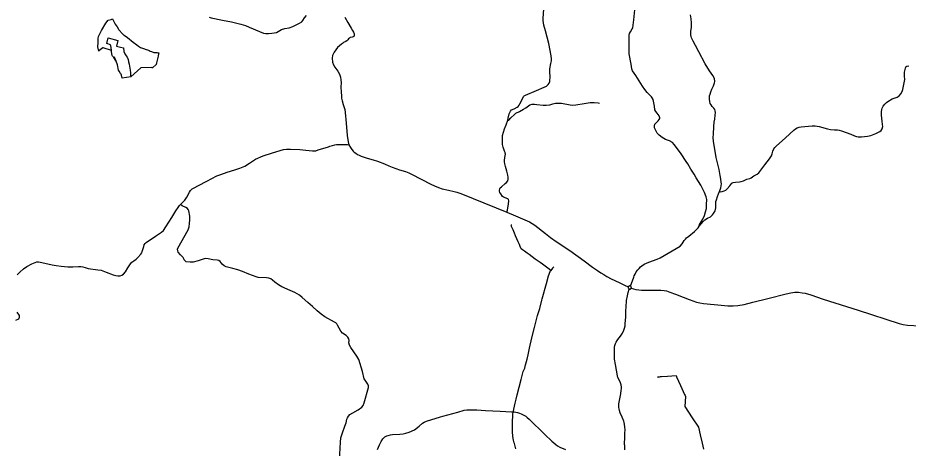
# Model space of a CAD drawing. Extents: x -789162 to -606354, y -1062736 to -945481.
# Drawn here: x -664818 to -655582, y -995705 to -991241 of the extents above; entities that cross this region are included whole.
import ezdxf

# ---------------------------------------------------------------- set-up
doc = ezdxf.new("R2010")
doc.units = 0
for name, color, linetype in [('_SIRSI VZTAHY_OP vodnich zdroju II stupne', 7, 'Continuous'), ('_SIRSI VZTAHY_SILNICE I TRIDY_STAV', 7, 'Continuous'), ('_SIRSI VZTAHY_SILNICE II TRIDY_STAV', 7, 'Continuous'), ('_SIRSI VZTAHY_SILNICE III TRIDY_STAV', 7, 'Continuous'), ('_SIRSI VZTAHY_VTL PLYNOVOD', 7, 'Continuous')]:
    doc.layers.add(name, color=color, linetype=linetype)

msp = doc.modelspace()

# ---------------------------------------------------------------- linework, layer by layer
at = {"layer": '_SIRSI VZTAHY_OP vodnich zdroju II stupne'}
for points in [[(-663797.7, -991690.4), (-663822.6, -991651.3), (-663830.4, -991644.8), (-663837.3, -991638.4), (-663840, -991632.8), (-663845.2, -991593.1), (-663847.1, -991579.6), (-663932.9, -991553.3), (-663937.5, -991552.2), (-663977.9, -991584.6), (-663979, -991586.2), (-663989.1, -991540.9), (-663985.9, -991495.5), (-663985.2, -991486.8), (-663983.4, -991456.2), (-663982.1, -991435.4), (-663950.2, -991373.3), (-663904.9, -991298), (-663879.9, -991264.9), (-663849.1, -991259.9), (-663836.8, -991253.1), (-663836, -991252.8), (-663833.5, -991258), (-663814.3, -991294.5), (-663806.7, -991307.5), (-663789, -991335.6), (-663774.3, -991357.6), (-663768.9, -991364.2), (-663733, -991407.5), (-663721.7, -991416.9), (-663715.3, -991421.9), (-663681.4, -991446.3), (-663620.4, -991493.9), (-663582.1, -991522), (-663566.2, -991534.7), (-663555.7, -991543.1), (-663546.6, -991548.4), (-663535.2, -991553.6), (-663515.5, -991559.9), (-663486, -991568.2), (-663473.4, -991572.4), (-663461, -991578), (-663457.1, -991579.7), (-663444.8, -991585.3), (-663432.8, -991590.1), (-663406.8, -991599.7), (-663400.1, -991601.5), (-663392.7, -991602.2), (-663376.4, -991602.4), (-663364.6, -991603.4), (-663354.8, -991605.2), (-663357.2, -991616.2), (-663361.6, -991637.6), (-663378, -991708.4), (-663384.7, -991724.2), (-663419.5, -991759.1), (-663423.1, -991758.3), (-663426.4, -991756.8), (-663543.6, -991759.2), (-663647.4, -991853.4), (-663735.3, -991867.7), (-663737.7, -991854.7), (-663742.6, -991837), (-663746.7, -991827.1), (-663752.2, -991819.7), (-663767.7, -991795.7), (-663773, -991783.6), (-663785.3, -991730)], [(-663851.4, -991548.9), (-663854.1, -991532.9), (-663856.5, -991524.1), (-663857, -991521.6), (-663894.6, -991509), (-663880.2, -991449.9), (-663780.2, -991474.8), (-663794.2, -991533.8), (-663751.4, -991544.6), (-663720.6, -991552.8), (-663716.8, -991591), (-663707.5, -991614), (-663694.3, -991634.4), (-663684, -991647.6), (-663674.8, -991673.5), (-663668.6, -991697.7), (-663663.9, -991722.8), (-663652.7, -991784.8), (-663649.5, -991810.1), (-663648.4, -991833.1), (-663648.1, -991838.5), (-663647.4, -991853.4), (-663735.3, -991867.7), (-663737.7, -991854.7), (-663742.6, -991837), (-663746.7, -991827.1), (-663752.2, -991819.7), (-663767.7, -991795.7), (-663773, -991783.6), (-663785.3, -991730), (-663797.7, -991690.4), (-663813.8, -991648.8), (-663822.6, -991651.3), (-663830.4, -991644.8), (-663837.3, -991638.4), (-663840, -991632.8), (-663845.2, -991593.1), (-663847.1, -991579.6)]]:
    msp.add_lwpolyline(points, close=True, dxfattribs=at)
at = {"layer": '_SIRSI VZTAHY_SILNICE I TRIDY_STAV'}
for points in [[(-661425.8, -991233.5), (-661393.9, -991289.1), (-661360.2, -991347.2), (-661345.2, -991372.4), (-661335.8, -991390.2), (-661329.5, -991407.7), (-661328.4, -991418.4), (-661328.9, -991425.5), (-661332, -991433.8), (-661337.7, -991439), (-661348.4, -991441.7), (-661370.7, -991446.7), (-661378.7, -991451.1), (-661386.7, -991458.3), (-661394.4, -991469), (-661404.1, -991480.6), (-661421.1, -991491.1), (-661438.7, -991498.4), (-661451.1, -991506.4), (-661461.3, -991512.8), (-661500.8, -991549.9), (-661536.1, -991595.6), (-661552.1, -991632.4), (-661557.1, -991658.6), (-661552.1, -991701.1), (-661542.5, -991730), (-661530.7, -991754.6), (-661498.1, -991794.1), (-661482.6, -991827.1), (-661472, -991856.7), (-661465.7, -991885.6), (-661464, -991913.9), (-661465.7, -991958.6), (-661464.6, -992013.2), (-661462.1, -992050.4), (-661459.4, -992074), (-661454.1, -992100.9), (-661441.9, -992140.5), (-661427.2, -992191.4), (-661421.2, -992221.6), (-661412.9, -992333.8), (-661399.9, -992461.1), (-661390.3, -992527.2), (-661383.2, -992557.2)], [(-661383.2, -992557.2), (-661366.6, -992587.1), (-661354.5, -992606.7), (-661339.9, -992623.2), (-661327.3, -992635), (-661311.9, -992646.3), (-661293.7, -992657.3), (-661277.2, -992665.8), (-661254.9, -992675.2), (-661194.1, -992695.3), (-661133.6, -992713.1), (-661087.7, -992728.6), (-661015.3, -992756.5), (-660969.3, -992776.7), (-660935.8, -992791.8), (-660897.5, -992805.6), (-660859.8, -992816.6), (-660797.9, -992834.5), (-660761.4, -992848.5), (-660734.4, -992862), (-660635.3, -992913.4), (-660532.4, -992967.6), (-660497.2, -992985.3), (-660454.2, -993002), (-660417.4, -993013.9), (-660350, -993030.1), (-660292.4, -993042), (-660263.9, -993049.9), (-660221, -993064.2), (-660094.4, -993114.6), (-659745.6, -993258.2)], [(-659745.6, -993258.2), (-659654.5, -993296.2), (-659511.4, -993355.6), (-659482.7, -993373.2), (-659455.9, -993392.2), (-659344.8, -993479), (-659291.6, -993519.8), (-659234.6, -993560), (-659092.6, -993655.6), (-658942.8, -993762), (-658855.5, -993826.6), (-658805.2, -993862.4), (-658771.6, -993884.7), (-658738.4, -993905.2), (-658707.2, -993924.3), (-658661.5, -993947.4), (-658579.6, -993985.2), (-658524.5, -994015.9), (-658485.3, -994033)], [(-658485.3, -994033), (-658485.9, -994035.6), (-658486.2, -994038.2), (-658486, -994040.9), (-658485.4, -994043.5), (-658484.4, -994045.9), (-658483, -994048.2), (-658481.3, -994050.2), (-658479.2, -994051.9), (-658476.9, -994053.2), (-658474.5, -994054.2)], [(-658464, -994023.1), (-658466.5, -994022.4), (-658469.1, -994022.1), (-658471.7, -994022.2), (-658474.3, -994022.7), (-658476.7, -994023.6), (-658479, -994024.9), (-658481, -994026.5), (-658482.8, -994028.5), (-658484.2, -994030.6), (-658485.3, -994033)], [(-658474.5, -994054.2), (-658471.9, -994054.7), (-658469.2, -994054.9), (-658466.6, -994054.6), (-658464, -994053.8), (-658461.6, -994052.7), (-658459.5, -994051.2), (-658457.5, -994049.4), (-658455.9, -994047.3), (-658454.7, -994044.9)], [(-658454.7, -994044.9), (-658453.8, -994042.4), (-658453.4, -994039.8), (-658453.4, -994037.1), (-658453.8, -994034.5), (-658454.7, -994032), (-658455.9, -994029.7), (-658457.5, -994027.5), (-658459.4, -994025.7), (-658461.6, -994024.2), (-658464, -994023.1)], [(-658454.7, -994044.9), (-658431.8, -994052.5), (-658406.2, -994059.4), (-658376.9, -994064.1), (-658349.2, -994066.2), (-658278.7, -994064.7), (-658147.2, -994064.7), (-658111.9, -994068.2), (-658088.7, -994074.5), (-658055.8, -994085.4), (-657996.8, -994108.5), (-657917.1, -994139.2), (-657852.4, -994163), (-657776.6, -994189.5), (-657743.1, -994197.6), (-657704.1, -994204.7), (-657595, -994215.6), (-657556.5, -994218.5), (-657453.6, -994228.3), (-657395.6, -994228.5), (-657348.4, -994225), (-657283.6, -994213.7), (-657191.8, -994190.8), (-657037.8, -994151.4), (-656848.6, -994103.6), (-656799.3, -994093.2), (-656756.1, -994088.6), (-656719.1, -994088.2), (-656680.5, -994092.7), (-656649.5, -994099), (-656592.9, -994116.1), (-656463.2, -994158.4), (-656100.1, -994273.8), (-655674.7, -994411.8), (-655635.3, -994421.7), (-655590.4, -994428.5), (-655462.1, -994436.9)]]:
    msp.add_lwpolyline(points, dxfattribs=at)
at = {"layer": '_SIRSI VZTAHY_SILNICE II TRIDY_STAV'}
for points in [[(-662834.4, -991234.2), (-662812.7, -991241.1), (-662694.7, -991265.7), (-662602.9, -991283.2), (-662504.5, -991307.2), (-662455.5, -991320.9), (-662417.9, -991339.1), (-662311.8, -991384.1), (-662268.4, -991400.2), (-662244.5, -991404.1), (-662219.3, -991404.9), (-662182.9, -991398.6), (-662136.2, -991394.1), (-662084, -991360.8), (-662047.8, -991353), (-662004.2, -991344.2), (-661965.1, -991331.4), (-661897.3, -991296.9), (-661872.8, -991284.1), (-661860.7, -991269.4), (-661843.4, -991241.2), (-661823.7, -991215.9)], [(-657538.5, -993044), (-657524.6, -993004.5), (-657520.9, -992982.8), (-657519.6, -992964), (-657520.9, -992946), (-657526.3, -992915.8), (-657532.6, -992875.4), (-657543.1, -992813), (-657574.2, -992690.9), (-657601.4, -992520.6), (-657605, -992483.2), (-657602.9, -992446.5), (-657597.8, -992369.8), (-657593.5, -992324.5), (-657589.2, -992292), (-657583.2, -992251.8), (-657581.5, -992223.3), (-657582.9, -992205.4), (-657588.8, -992191.2), (-657599.1, -992179.3), (-657615.4, -992160.6), (-657627.2, -992144.9), (-657635.8, -992129.3), (-657640.4, -992108.8), (-657643.1, -992085.7), (-657642.5, -992066.3), (-657641.1, -992049.5), (-657636, -992032.5), (-657628.5, -992008.9), (-657617.3, -991982.1), (-657600.7, -991945.1), (-657591.7, -991915.6), (-657589.2, -991900.2), (-657592.2, -991869.2), (-657608.2, -991837.9), (-657642.8, -991790.5), (-657687.6, -991718.2), (-657754.1, -991592.4), (-657787.6, -991528.7), (-657811, -991482.2), (-657828.5, -991447.2), (-657831.9, -991434.3), (-657835, -991418.1), (-657837, -991399.7), (-657837.2, -991381.1), (-657829.7, -991340.8), (-657828.1, -991293.6), (-657834.2, -991253.1), (-657840.8, -991208.9)], [(-663131.8, -993178.2), (-663085.7, -993132.8), (-663065.6, -993102.9), (-663036, -993049.8), (-663025.4, -993031.5), (-663009, -993016.4), (-662990.5, -993004.5), (-662943.1, -992979.3), (-662856.1, -992934.9), (-662753.1, -992881.5), (-662713.1, -992864.9), (-662646.8, -992843.6), (-662568.5, -992819.6), (-662516.6, -992799.4), (-662462.6, -992779.1), (-662414.9, -992748.1), (-662353.1, -992707.6), (-662271.8, -992671.2), (-662175.1, -992642.8), (-662061.7, -992607.3), (-662031.1, -992603.7), (-661991, -992604), (-661891.4, -992606.8), (-661832.1, -992612.4), (-661759.6, -992620.3), (-661742.2, -992620.3), (-661727.4, -992619.3), (-661701.7, -992611.1), (-661596.9, -992578.2), (-661581.3, -992573.5), (-661552.2, -992564), (-661530.6, -992557.2), (-661513.3, -992555.2), (-661445, -992556), (-661397.6, -992556.3), (-661383.2, -992557.2)], [(-657748.3, -993403.1), (-657708.6, -993352.5), (-657692.2, -993336.1), (-657665.2, -993319.2), (-657632.2, -993304.1), (-657622, -993296.1), (-657610.5, -993283.2), (-657601.5, -993272.2), (-657584.7, -993244.2), (-657579.4, -993228.6), (-657577.6, -993212.5), (-657578.1, -993182.3), (-657576.2, -993146.9), (-657571.7, -993130.5), (-657559, -993094.5), (-657548.6, -993068.3), (-657538.5, -993044)], [(-664824.9, -993907.4), (-664796.1, -993879.1), (-664760.6, -993844.2), (-664725.2, -993819.5), (-664671.9, -993793.1), (-664620.8, -993773.4), (-664603.4, -993772.1), (-664584.7, -993774.6), (-664506.7, -993794.2), (-664460.5, -993803.5), (-664421.9, -993809.9), (-664370, -993817.5), (-664298.8, -993825.6), (-664248.1, -993824.7), (-664187.9, -993820.4), (-664164.5, -993821.2), (-664143.4, -993823.8), (-664118.5, -993831.9), (-664087, -993841.4), (-663988.1, -993854.9), (-663954.7, -993860.3), (-663937.2, -993865.4), (-663901.2, -993879), (-663830.8, -993907.7), (-663801.4, -993915.2), (-663779.7, -993918.6), (-663757.6, -993917.6), (-663738.7, -993911.6), (-663720.7, -993898.9), (-663701.6, -993875.7), (-663676.6, -993835.8), (-663650.1, -993792.4), (-663636.5, -993775.1), (-663615.2, -993760.5), (-663592.1, -993745.9), (-663573.1, -993727.9), (-663541.9, -993692.3), (-663533.2, -993679.7), (-663527, -993663.5), (-663512.4, -993611.9), (-663506, -993595.7), (-663495.8, -993581.7), (-663485.4, -993571.1), (-663390.9, -993506.6), (-663357.2, -993484.1), (-663329.1, -993464.4), (-663308.3, -993447), (-663283.6, -993409.4), (-663221.8, -993311.6), (-663178.6, -993243.1), (-663155.5, -993208.2), (-663140.6, -993188.9), (-663131.8, -993178.2)], [(-658464, -994023.1), (-658428.9, -993932.2), (-658423.8, -993919.2), (-658414.4, -993899.4), (-658402.4, -993876.9), (-658387.7, -993856.8), (-658374, -993840.6), (-658357.4, -993825.4), (-658344.9, -993814.4), (-658331.1, -993804.5), (-658314.7, -993793.8), (-658295.4, -993784.5), (-658272.4, -993776.1), (-658186.9, -993743.8), (-658154.9, -993730.1), (-657947.8, -993608.2), (-657927.9, -993586.9), (-657916, -993567.3), (-657904.3, -993551.7), (-657891.9, -993535.6), (-657880, -993522.9), (-657858.8, -993504.9), (-657797.2, -993456.2), (-657776.5, -993437.4), (-657761.2, -993419.4), (-657748.3, -993403.1)], [(-658520.7, -995722.6), (-658522, -995695.6), (-658522.8, -995677.6), (-658523, -995665.8), (-658523.4, -995643), (-658522.7, -995611.2), (-658519.7, -995550.4), (-658518.9, -995514.1), (-658519.5, -995488.6), (-658523.4, -995455.9), (-658527.2, -995438.7), (-658532.2, -995423.4), (-658548.1, -995382.8), (-658568.7, -995337.4), (-658576.9, -995314.9), (-658581.1, -995298.2), (-658582.7, -995284.7), (-658583, -995267), (-658581.9, -995245.8), (-658579.8, -995227.7), (-658576.5, -995209.6), (-658564.2, -995141.6), (-658558.6, -995105.1), (-658556.1, -995088.6), (-658555.2, -995072.9), (-658558.9, -995048.2), (-658564.7, -995028.1), (-658572.9, -995008.8), (-658593, -994971.2), (-658598, -994955), (-658619.4, -994837.3), (-658628.2, -994780.2), (-658628.4, -994731.1), (-658628.2, -994681.2), (-658626.9, -994656.9), (-658623.6, -994640.8), (-658617.5, -994620.6), (-658610.8, -994603.9), (-658593.6, -994577), (-658566.8, -994543.4), (-658545.4, -994512.7), (-658529.9, -994480.6), (-658524.3, -994460.7), (-658519.2, -994436.5), (-658516.5, -994415.1), (-658510.6, -994341.1), (-658509.3, -994306.4), (-658506.1, -994215), (-658504.9, -994199.3), (-658502.9, -994172.8), (-658494.4, -994126.3), (-658486.9, -994089.7), (-658474.5, -994054.2)], [(-664839.7, -994378.4), (-664809.2, -994362.5), (-664801, -994345.8), (-664802.3, -994328.4), (-664826.5, -994295.8)], [(-661086.3, -995718.2), (-661065.9, -995670.3), (-661048.4, -995636.7), (-661032.9, -995607.3), (-661010.2, -995586.4), (-660990.4, -995578.2), (-660975.1, -995573.2), (-660951.7, -995567.4), (-660931.5, -995565), (-660854.5, -995561.5), (-660820.9, -995557.3), (-660792, -995549.1), (-660758.7, -995538.5), (-660703, -995513.6), (-660654, -995476.2), (-660618.5, -995447), (-660603.1, -995436.1), (-660579.1, -995424.7), (-660433.9, -995381.6), (-660409.7, -995374.4), (-660253.1, -995330.5), (-660186.6, -995311.4), (-660161.8, -995307.5), (-660057.6, -995309), (-659967.9, -995313.4), (-659814.1, -995321), (-659698.2, -995326.8), (-659669.2, -995329.2), (-659651.9, -995331.9), (-659633.8, -995336.1), (-659614.1, -995341.7), (-659596.1, -995348.3), (-659581.2, -995354.8), (-659549.3, -995373.9), (-659533.4, -995386.4), (-659514.7, -995402.8), (-659350.8, -995561.8), (-659277, -995633.8), (-659238.4, -995668.4), (-659218.6, -995681.7), (-659194.7, -995694.4), (-659137.1, -995718.4)]]:
    msp.add_lwpolyline(points, dxfattribs=at)
at = {"layer": '_SIRSI VZTAHY_SILNICE III TRIDY_STAV'}
for points in [[(-657748.3, -993403.1), (-657745.4, -993384.8), (-657713.5, -993330.7), (-657695.8, -993292.3), (-657683.7, -993252.1), (-657675.1, -993217.4), (-657673.6, -993178), (-657672, -993125.4), (-657676.3, -993096.5), (-657694.5, -993053.1), (-657732.3, -992977.2), (-657780.1, -992899.9), (-657802.7, -992861.5), (-657837.7, -992809.4), (-657867.8, -992755.9), (-657885.2, -992729.8), (-657937.1, -992651.3), (-657975.2, -992600.3), (-658008.1, -992554.7), (-658026, -992532.9), (-658057.4, -992517.8), (-658100.6, -992502.2), (-658133.5, -992483.7), (-658163.6, -992457.6), (-658184.5, -992436.2), (-658200.7, -992408.6), (-658213.4, -992383.7), (-658214.9, -992359.9), (-658208.6, -992345.1), (-658192.6, -992325.4), (-658173.7, -992308.4), (-658164.2, -992296.4), (-658159.1, -992286.6), (-658156.4, -992277.6), (-658164.1, -992259.3), (-658185.8, -992229.2), (-658198.5, -992211.7), (-658208.6, -992194.3), (-658214.1, -992158.2), (-658219.2, -992124), (-658228.9, -992087), (-658236.7, -992070.7), (-658244.6, -992060.6), (-658263.6, -992041.2), (-658290.5, -992015.5), (-658314.6, -991983.6), (-658336.6, -991950.4), (-658406, -991840.2), (-658440.4, -991791.6), (-658447.4, -991768.6), (-658455, -991723), (-658475.8, -991615.3), (-658475.7, -991501.4), (-658477, -991421.2), (-658473.3, -991402.7), (-658463.6, -991385.2), (-658443.9, -991356.6), (-658436.8, -991344.1), (-658427.7, -991261.3), (-658405.7, -991051.2)], [(-659736.5, -992304.3), (-659732.2, -992283.1), (-659720.9, -992235.7), (-659708.8, -992209.1), (-659696.9, -992196.5), (-659668.7, -992184.4), (-659636.7, -992169.1), (-659626.1, -992160.1), (-659616.3, -992145.5), (-659610.1, -992132.5), (-659593.9, -992101.1), (-659573.5, -992055.6), (-659565.8, -992049.2), (-659552.8, -992043.7), (-659438, -991994.2), (-659357.8, -991961.1), (-659334, -991950.3), (-659316.8, -991934.1), (-659304.9, -991918.8), (-659299.1, -991902.1), (-659296.4, -991847.3), (-659299.7, -991806.9), (-659299.7, -991771.7), (-659287.3, -991713.8), (-659282.7, -991685.7), (-659281.4, -991665), (-659285.9, -991636.7), (-659310.7, -991506.3), (-659344.8, -991375.6), (-659360.5, -991318.9), (-659365, -991293.4), (-659367.5, -991268.3), (-659368.2, -991246.2), (-659361.3, -991151.7)], [(-657538.5, -993044), (-657524.9, -993045.3), (-657512.5, -993043.9), (-657492, -993037.1), (-657472.8, -993027.3), (-657458.8, -993015.9), (-657432.1, -992982.6), (-657421.5, -992969.4), (-657409.8, -992955.7), (-657398.6, -992948.8), (-657374.3, -992945.1), (-657330.4, -992941.4), (-657312.8, -992938.3), (-657290.9, -992931.4), (-657270.8, -992920.8), (-657255.1, -992915.1), (-657223.3, -992908.7), (-657209.3, -992901.3), (-657197.5, -992892.1), (-657182.9, -992879), (-657163.7, -992870.1), (-657147.1, -992861.8), (-657130.2, -992848.3), (-657111, -992822.5), (-657068.1, -992765), (-657021.1, -992703.7), (-657001.1, -992671.2), (-656993.6, -992653), (-656984.7, -992623.8), (-656973.8, -992599.7), (-656963.5, -992585.1), (-656952.1, -992573), (-656854.1, -992485.4), (-656767.8, -992406.7), (-656749.7, -992392.2), (-656734.4, -992382.6), (-656712.6, -992374.9), (-656692.1, -992371.8), (-656652.5, -992368.3), (-656577.5, -992362.2), (-656547.6, -992362.3), (-656526.2, -992364.3), (-656503.8, -992368.8), (-656418.1, -992392.1), (-656386.4, -992398.1), (-656345.4, -992401.8), (-656313.9, -992404.1), (-656298.3, -992407.3), (-656274.1, -992414.1), (-656178.2, -992448.6), (-656138.1, -992464.8), (-656116.6, -992471.4), (-656101.4, -992475.2), (-656065.7, -992475.9), (-656003.2, -992468.5), (-655970.5, -992462.6), (-655915.6, -992440.7), (-655875.6, -992420.1), (-655861.7, -992408.4), (-655850.2, -992391.2), (-655844.2, -992368.8), (-655847.1, -992347.1), (-655850.9, -992312.6), (-655857.2, -992249.9), (-655857.2, -992217.1), (-655853.9, -992193.3), (-655850.8, -992177.5), (-655840.2, -992156.9), (-655822.8, -992137.7), (-655807, -992118.7), (-655794.1, -992108.2), (-655749.1, -992081), (-655696.4, -992062.6), (-655674.2, -992049.4), (-655657.2, -992029.1), (-655643.5, -992007), (-655636.5, -991984.5), (-655617.9, -991879.6), (-655619.6, -991846.7), (-655621.2, -991803.8), (-655613.9, -991777.2), (-655605, -991749.8), (-655596.7, -991741.3), (-655586.3, -991739.7), (-655577.8, -991743.9)], [(-659736.5, -992304.3), (-659726.1, -992301.4), (-659703.6, -992280.2), (-659667.4, -992243.5), (-659650.9, -992231.8), (-659615.4, -992213.9), (-659572.4, -992189.9), (-659549.3, -992174), (-659521.8, -992152.7), (-659507.3, -992143.8), (-659482.1, -992137.1), (-659459.1, -992136.5), (-659434.2, -992139.5), (-659366.7, -992148.5), (-659335.8, -992147.6), (-659299.3, -992143.1), (-659267.4, -992134.6), (-659239.4, -992127.8), (-659211.8, -992125.3), (-659177.1, -992126.7), (-659089.2, -992145.2), (-659061.7, -992148.8), (-659030.2, -992144.1), (-658942.4, -992129.3), (-658881.2, -992120.3), (-658863.2, -992118.8), (-658837.9, -992118.9), (-658799.1, -992121.5), (-658784, -992125.3)], [(-659745.6, -993258.2), (-659738, -993235.9), (-659729.6, -993169.7), (-659724.6, -993138.2), (-659728.4, -993126.3), (-659733.8, -993118.9), (-659778.8, -993100.9), (-659789.4, -993094), (-659807.9, -993065.7), (-659816.4, -993051.7), (-659821.1, -993040.9), (-659820.2, -993028.4), (-659817.4, -993015.2), (-659812.7, -993004.8), (-659802.3, -992992.7), (-659761.6, -992959.9), (-659748.1, -992947.9), (-659735.5, -992932.8), (-659730.9, -992914.9), (-659732, -992894.8), (-659735.4, -992873.7), (-659744.3, -992831.8), (-659757.9, -992784.2), (-659765.6, -992754.6), (-659769.3, -992736.3), (-659768.7, -992722.5), (-659764.9, -992689.6), (-659760.8, -992656.7), (-659761.9, -992646), (-659764, -992639.3), (-659768.7, -992624.4), (-659783.6, -992582.9), (-659788.8, -992556.2), (-659790, -992513.3), (-659790.6, -992476.2), (-659788.5, -992460.3), (-659780.6, -992426), (-659770.9, -992393.7), (-659752.6, -992352.2), (-659736.5, -992304.3)], [(-661480.2, -995829.9), (-661472.3, -995644.1), (-661466.9, -995598), (-661451.7, -995544.5), (-661427, -995478.1), (-661412.5, -995443.4), (-661404.5, -995405.9), (-661398.8, -995389), (-661388.9, -995372.8), (-661375.1, -995357.4), (-661341.9, -995340.1), (-661285.8, -995305.9), (-661249.5, -995279.5), (-661237.2, -995263.6), (-661226.7, -995234.4), (-661181, -995074.1), (-661178.8, -995058), (-661186.6, -995039.9), (-661208.8, -995009), (-661223.8, -994984.2), (-661244.1, -994909), (-661280, -994785.8), (-661300.3, -994750.2), (-661365.2, -994660.3), (-661377.6, -994637.4), (-661382.9, -994613.1), (-661382.3, -994588.6), (-661385.4, -994569.3), (-661395.6, -994553.4), (-661411.8, -994535.9), (-661450.8, -994511.8), (-661468.5, -994490.5), (-661501.5, -994428.8), (-661509.5, -994414.5), (-661520, -994404.5), (-661531.4, -994396.9), (-661632.5, -994343.2), (-661670.6, -994315.9), (-661712.5, -994280.6), (-661762.2, -994235.8), (-661810.6, -994193.6), (-661868.7, -994140.9), (-661894.7, -994119.4), (-661921.7, -994103.2), (-661944.7, -994091.2), (-661992.2, -994070.6), (-662079.8, -994031.7), (-662114.7, -994010.5), (-662151.6, -993982.8), (-662177.6, -993960.9), (-662194.7, -993949.8), (-662214.1, -993942.5), (-662239.4, -993939.1), (-662324.1, -993934.8), (-662346.1, -993929.1), (-662421.1, -993900.4), (-662488.6, -993872.6), (-662535.4, -993855.8), (-662586.6, -993840.6), (-662655.4, -993825), (-662678.4, -993812.4), (-662696.7, -993794.9), (-662720.2, -993769.2), (-662733.9, -993759.2), (-662751.6, -993755.5), (-662793.9, -993750.1), (-662842.1, -993739.9), (-662868.8, -993736.1), (-662885.9, -993739.6), (-662948.2, -993762.2), (-662998.9, -993776), (-663031.4, -993777), (-663070.4, -993772.1), (-663083.7, -993763.4), (-663091.7, -993752.6), (-663096.1, -993740.6), (-663102.8, -993727.6), (-663129.8, -993701.2), (-663153.3, -993670.9), (-663158.1, -993658.6), (-663160, -993641.6), (-663157.4, -993628.8), (-663049.4, -993440.3), (-663039.9, -993409.1), (-663035.8, -993374.8), (-663032.9, -993336.1), (-663034.2, -993297), (-663043.1, -993244.3), (-663049.5, -993227.8), (-663057.1, -993218.9), (-663074.2, -993209.7), (-663112, -993190.7), (-663131.8, -993178.2)]]:
    msp.add_lwpolyline(points, dxfattribs=at)
at = {"layer": '_SIRSI VZTAHY_VTL PLYNOVOD'}
for points in [[(-659288.2, -993861.1), (-659288.8, -993860.6), (-659319.3, -993838.1), (-659346.8, -993817.6), (-659375.1, -993796.4), (-659400.4, -993778.4), (-659450, -993743.9), (-659483.3, -993719.3), (-659512.6, -993697.8), (-659535, -993681.3), (-659562.8, -993661.5), (-659581.6, -993647.5), (-659596.9, -993636.1), (-659605.8, -993611.5), (-659614.4, -993592.4), (-659627, -993564.5), (-659640, -993533), (-659653.9, -993501.4), (-659665.4, -993474.7), (-659680.8, -993440), (-659695.2, -993405.9), (-659695.3, -993405.5), (-659696.2, -993403.4), (-659698.7, -993396.3), (-659699.2, -993395.2), (-659698.1, -993389.9), (-659698.1, -993389), (-659698.4, -993388.8), (-659698.6, -993388.7), (-659698.8, -993388.6)], [(-659671.6, -995301.6), (-659671.5, -995301), (-659659.3, -995239.7), (-659649.2, -995197.6), (-659638.5, -995151.4), (-659617.3, -995071.6), (-659597.7, -994993.5), (-659575.6, -994910.8), (-659557.6, -994874.6), (-659553.2, -994842), (-659549, -994830.7), (-659534.3, -994781.6), (-659524.1, -994735.9), (-659511.1, -994667.3), (-659484.6, -994559.6), (-659458, -994455.1), (-659457.5, -994452.9), (-659441.9, -994383), (-659428.7, -994329.6), (-659401.8, -994257.1), (-659382.4, -994168.9), (-659380, -994157.7), (-659334.8, -993998.5), (-659333.4, -993997.4), (-659311.3, -993917.8), (-659294.4, -993871), (-659294.2, -993870.6), (-659287.4, -993861.6)], [(-659287, -993861), (-659287.5, -993860.6), (-659287.7, -993860.4), (-659288.2, -993861.1)], [(-659288.2, -993861.1), (-659287.7, -993861.5), (-659287.4, -993861.6)], [(-659287.4, -993861.6), (-659287, -993861)], [(-659287, -993861), (-659269.2, -993836.9), (-659263.2, -993828.6), (-659262.3, -993827.3), (-659259.4, -993822.7), (-659259.3, -993822.6)], [(-658179.6, -994969.6), (-658179.7, -994968), (-658178.4, -994967.7), (-658177.8, -994967.6)], [(-658177.8, -994967.6), (-658177.5, -994968.7), (-658175.1, -994968.1), (-658175.3, -994967.4), (-658175.4, -994967)], [(-658177.3, -994967.5), (-658177.8, -994967.6)], [(-658177.3, -994967.5), (-658177.4, -994967.1), (-658177.6, -994966.5), (-658176.8, -994966.3), (-658176.1, -994966.1), (-658175.9, -994966.9), (-658175.9, -994967.1)], [(-658175.9, -994967.1), (-658176.6, -994967.3), (-658177.3, -994967.5)], [(-658175.4, -994967), (-658175.9, -994967.1)], [(-658175.4, -994967), (-658172, -994966.2), (-658171.9, -994966.2), (-658160.4, -994963.8), (-658160.3, -994963.8), (-658150, -994961.7), (-658142.1, -994961.3), (-658080.1, -994957.6), (-657989.3, -994950.6), (-657986.4, -994959.3), (-657986.3, -994959.5), (-657984.4, -994964.4), (-657944, -995054.3), (-657901.1, -995149.9), (-657901, -995150.1), (-657896.1, -995160.1), (-657892.8, -995167.5), (-657897.5, -995273.7), (-657821, -995389.9), (-657757.7, -995486), (-657739.5, -995565.1), (-657719, -995654.3), (-657705.1, -995714.7)], [(-659652, -995711.3), (-659666.1, -995656.1), (-659667.6, -995650.8), (-659675, -995623.2), (-659683.6, -995584.7), (-659684.1, -995582.6), (-659685.9, -995531.5), (-659685.5, -995449.3), (-659681.9, -995347.6), (-659679.1, -995334.9), (-659676.3, -995323.3), (-659671.7, -995302.2), (-659671.6, -995301.6)], [(-659671.6, -995301.6), (-659672.5, -995301.4), (-659673.9, -995301)]]:
    msp.add_lwpolyline(points, dxfattribs=at)

doc.saveas('drawing.dxf')
